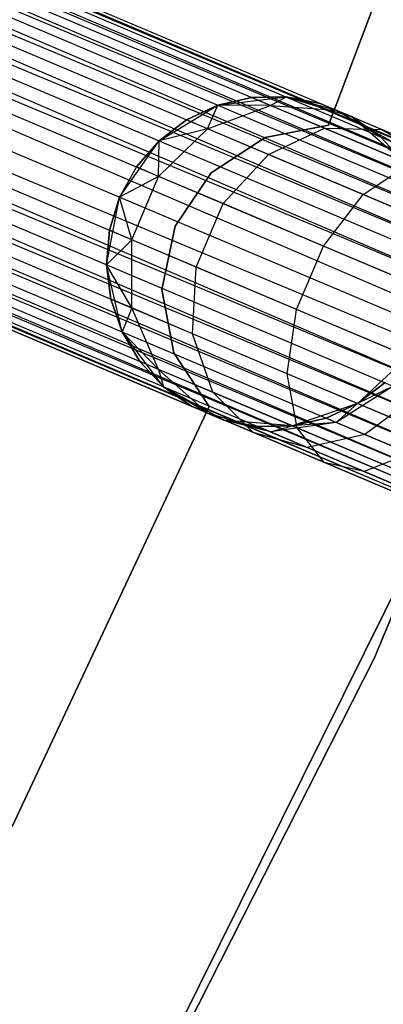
# Model space of a CAD drawing. Extents: x -102 to 102, y -101 to 102.
# Tile 353 of 481: x 54.18 to 56.38, y -28.05 to -22.1. Entities that reach past the tile are written whole.
import ezdxf

# ---------------------------------------------------------------- set-up
doc = ezdxf.new("R2010")
doc.units = 0
doc.header["$LTSCALE"] = 25.4
doc.layers.get('0').update_dxf_attribs({"linetype": 'CONTINUOUS'})

# ---------------------------------------------------------------- blocks, each defined once
blk = doc.blocks.new('NL2500011659_STL')
at = {"color": 0}
for p, q in [((40.2539, -15.9409, -7.3955), (74.6782, -30.5114, -7.3955)), ((40.2539, -15.9409, -7.6045), (74.6782, -30.5114, -7.3955)), ((74.6613, -30.5515, -7.809), (40.2539, -15.9409, -7.6045)), ((40.2539, -15.9409, -7.6045), (74.6782, -30.5114, -7.3955)), ((40.2539, -15.9409, -7.3955), (74.6782, -30.5114, -7.3955)), ((74.6613, -30.5515, -7.809), (40.2539, -15.9409, -7.6045)), ((74.6782, -30.5114, -7.3955), (40.2369, -15.9809, -7.191)), ((40.2369, -15.9809, -7.191), (74.6281, -30.6298, -7)), ((40.2369, -15.9809, -7.191), (74.6281, -30.6298, -7)), ((74.6782, -30.5114, -7.3955), (40.2369, -15.9809, -7.191)), ((40.2369, -15.9809, -7.809), (74.6613, -30.5515, -7.809)), ((40.2369, -15.9809, -7.809), (74.6613, -30.5515, -7.809)), ((40.2038, -16.0592, -7), (74.6281, -30.6298, -7)), ((40.2038, -16.0592, -7), (74.6281, -30.6298, -7)), ((74.5802, -30.7429, -8.1691), (40.2038, -16.0592, -8)), ((40.2038, -16.0592, -8), (74.6613, -30.5515, -7.809)), ((40.2038, -16.0592, -8), (74.6613, -30.5515, -7.809)), ((74.5802, -30.7429, -8.1691), (40.2038, -16.0592, -8)), ((74.6281, -30.6298, -7), (40.1559, -16.1724, -6.8309)), ((40.1559, -16.1724, -6.8309), (74.5197, -30.886, -6.691)), ((40.1559, -16.1724, -6.8309), (74.5197, -30.886, -6.691)), ((74.6281, -30.6298, -7), (40.1559, -16.1724, -6.8309)), ((40.1559, -16.1724, -8.1691), (74.5802, -30.7429, -8.1691)), ((40.1559, -16.1724, -8.1691), (74.5802, -30.7429, -8.1691)), ((40.0953, -16.3154, -6.691), (74.5197, -30.886, -6.691)), ((40.0953, -16.3154, -6.691), (74.5197, -30.886, -6.691)), ((74.4491, -31.0527, -8.4135), (40.0953, -16.3154, -8.309)), ((40.0953, -16.3154, -8.309), (74.5802, -30.7429, -8.1691)), ((40.0953, -16.3154, -8.309), (74.5802, -30.7429, -8.1691)), ((74.4491, -31.0527, -8.4135), (40.0953, -16.3154, -8.309)), ((74.5197, -30.886, -6.691), (40.0247, -16.4822, -6.5865)), ((40.0247, -16.4822, -6.5865), (74.3716, -31.2358, -6.5218)), ((40.0247, -16.4822, -6.5865), (74.3716, -31.2358, -6.5218)), ((74.5197, -30.886, -6.691), (40.0247, -16.4822, -6.5865)), ((40.0247, -16.4822, -8.4135), (74.4491, -31.0527, -8.4135)), ((40.0247, -16.4822, -8.4135), (74.4491, -31.0527, -8.4135)), ((39.9472, -16.6653, -6.5218), (74.3716, -31.2358, -6.5218)), ((39.9472, -16.6653, -6.5218), (74.3716, -31.2358, -6.5218)), ((39.9472, -16.6653, -8.4782), (74.2906, -31.4273, -8.5)), ((39.9472, -16.6653, -8.4782), (74.2906, -31.4273, -8.5)), ((39.9472, -16.6653, -8.4782), (74.4491, -31.0527, -8.4135)), ((39.9472, -16.6653, -8.4782), (74.4491, -31.0527, -8.4135)), ((39.8662, -16.8567, -6.5), (74.2906, -31.4273, -6.5)), ((39.8662, -16.8567, -6.5), (74.2906, -31.4273, -6.5)), ((39.8662, -16.8567, -8.5), (74.2906, -31.4273, -8.5)), ((39.8662, -16.8567, -8.5), (74.2906, -31.4273, -8.5)), ((74.132, -31.8019, -8.4135), (39.7852, -17.0482, -8.4782)), ((39.7852, -17.0482, -8.4782), (74.2906, -31.4273, -8.5)), ((74.132, -31.8019, -8.4135), (39.7852, -17.0482, -8.4782)), ((39.7852, -17.0482, -6.5218), (74.2095, -31.6188, -6.5218)), ((39.7852, -17.0482, -6.5218), (74.2095, -31.6188, -6.5218)), ((39.7852, -17.0482, -8.4782), (74.2906, -31.4273, -8.5)), ((39.7077, -17.2313, -8.4135), (74.132, -31.8019, -8.4135)), ((39.7077, -17.2313, -8.4135), (74.132, -31.8019, -8.4135)), ((74.2095, -31.6188, -6.5218), (39.7077, -17.2313, -6.5865)), ((39.7077, -17.2313, -6.5865), (74.0614, -31.9686, -6.691)), ((39.7077, -17.2313, -6.5865), (74.0614, -31.9686, -6.691)), ((74.2095, -31.6188, -6.5218), (39.7077, -17.2313, -6.5865)), ((74.0009, -32.1117, -8.1691), (39.6371, -17.398, -8.309)), ((39.6371, -17.398, -8.309), (74.132, -31.8019, -8.4135)), ((39.6371, -17.398, -8.309), (74.132, -31.8019, -8.4135)), ((74.0009, -32.1117, -8.1691), (39.6371, -17.398, -8.309)), ((39.6371, -17.398, -6.691), (74.0614, -31.9686, -6.691)), ((39.6371, -17.398, -6.691), (74.0614, -31.9686, -6.691)), ((39.5765, -17.5411, -8.1691), (74.0009, -32.1117, -8.1691)), ((39.5765, -17.5411, -8.1691), (74.0009, -32.1117, -8.1691)), ((74.0614, -31.9686, -6.691), (39.5765, -17.5411, -6.8309)), ((39.5765, -17.5411, -6.8309), (73.953, -32.2248, -7)), ((39.5765, -17.5411, -6.8309), (73.953, -32.2248, -7)), ((74.0614, -31.9686, -6.691), (39.5765, -17.5411, -6.8309)), ((73.9198, -32.3031, -7.809), (39.5286, -17.6543, -8)), ((39.5286, -17.6543, -8), (74.0009, -32.1117, -8.1691)), ((39.5286, -17.6543, -8), (74.0009, -32.1117, -8.1691)), ((73.9198, -32.3031, -7.809), (39.5286, -17.6543, -8)), ((39.5286, -17.6543, -7), (73.953, -32.2248, -7)), ((39.5286, -17.6543, -7), (73.953, -32.2248, -7)), ((73.9029, -32.3432, -7.3955), (39.4786, -17.7726, -7.6045)), ((39.4786, -17.7726, -7.3955), (73.9029, -32.3432, -7.3955)), ((73.9029, -32.3432, -7.3955), (39.4786, -17.7726, -7.6045)), ((39.4786, -17.7726, -7.6045), (73.9198, -32.3031, -7.809)), ((39.4786, -17.7726, -7.6045), (73.9198, -32.3031, -7.809)), ((39.4786, -17.7726, -7.3955), (73.9029, -32.3432, -7.3955)), ((39.4955, -17.7326, -7.809), (73.9198, -32.3031, -7.809)), ((39.4955, -17.7326, -7.809), (73.9198, -32.3031, -7.809)), ((73.953, -32.2248, -7), (39.4955, -17.7326, -7.191)), ((39.4955, -17.7326, -7.191), (73.9029, -32.3432, -7.3955)), ((39.4955, -17.7326, -7.191), (73.9029, -32.3432, -7.3955)), ((73.953, -32.2248, -7), (39.4955, -17.7326, -7.191)), ((57.0396, -20.1162, -312), (56.0466, -22.7367, -312)), ((56.0466, -22.7367, -314), (57.0396, -20.1162, -314)), ((56.0466, -22.7367, -314), (57.0396, -20.1162, -314)), ((57.0396, -20.1162, -312), (56.0466, -22.7367, -312)), ((58.1237, -21.6261, -308.5), (56.3222, -25.9589, -308.5)), ((56.3222, -25.9589, -318), (58.1237, -21.6261, -318)), ((56.3222, -25.9589, -318), (58.1237, -21.6261, -318)), ((58.1237, -21.6261, -308.5), (56.3222, -25.9589, -308.5)), ((55.3792, -22.6159, -314), (55.7919, -22.5648, -314)), ((55.3792, -22.6159, -314), (55.7919, -22.5648, -314)), ((55.5829, -22.5686, -309.5), (55.3792, -22.6159, -309.5)), ((55.3792, -22.6159, -314), (55.5829, -22.5686, -309.5)), ((55.5829, -22.5686, -309.5), (55.3792, -22.6159, -309.5)), ((55.3792, -22.6159, -314), (55.5829, -22.5686, -309.5)), ((55.7919, -22.5648, -309.5), (55.5829, -22.5686, -309.5)), ((55.5829, -22.5686, -309.5), (55.7919, -22.5648, -314)), ((55.5829, -22.5686, -309.5), (55.7919, -22.5648, -314)), ((55.7919, -22.5648, -309.5), (55.5829, -22.5686, -309.5)), ((55.6956, -22.6163, -308.7274), (55.5829, -22.5686, -309.5)), ((55.6956, -22.6163, -308.7274), (55.5829, -22.5686, -309.5)), ((55.6956, -22.6163, -308.7274), (55.7919, -22.5648, -309.5)), ((55.6956, -22.6163, -308.7274), (55.7919, -22.5648, -309.5)), ((55.7919, -22.5648, -314), (56.1897, -22.6859, -314)), ((56.092, -22.6446, -308.8497), (55.7919, -22.5648, -309.5)), ((56.092, -22.6446, -308.8497), (55.7919, -22.5648, -309.5)), ((55.9972, -22.6044, -309.5), (55.7919, -22.5648, -309.5)), ((55.7919, -22.5648, -314), (55.9972, -22.6044, -309.5)), ((55.7919, -22.5648, -314), (56.1897, -22.6859, -314)), ((55.7919, -22.5648, -309.5), (55.7919, -22.5648, -314)), ((55.7919, -22.5648, -309.5), (55.7919, -22.5648, -314)), ((55.9972, -22.6044, -309.5), (55.7919, -22.5648, -309.5)), ((55.7919, -22.5648, -314), (55.9972, -22.6044, -309.5)), ((56.092, -22.6446, -308.8497), (55.9972, -22.6044, -309.5)), ((55.9972, -22.6044, -309.5), (56.1897, -22.6859, -314)), ((56.092, -22.6446, -308.8497), (55.9972, -22.6044, -309.5)), ((55.9972, -22.6044, -309.5), (56.1897, -22.6859, -314)), ((55.023, -22.8304, -314), (55.3792, -22.6159, -314)), ((55.023, -22.8304, -314), (55.3792, -22.6159, -314)), ((55.3792, -22.6159, -309.5), (55.1899, -22.7044, -309.5)), ((55.1899, -22.7044, -309.5), (55.3792, -22.6159, -314)), ((55.1899, -22.7044, -309.5), (55.3792, -22.6159, -314)), ((55.3792, -22.6159, -309.5), (55.1899, -22.7044, -309.5)), ((55.3165, -22.758, -308.632), (55.3792, -22.6159, -309.5)), ((55.3165, -22.758, -308.632), (55.3792, -22.6159, -309.5)), ((55.3165, -22.758, -308.632), (55.6956, -22.6163, -308.7274)), ((55.3165, -22.758, -308.632), (55.6956, -22.6163, -308.7274)), ((55.6956, -22.6163, -308.7274), (55.3792, -22.6159, -309.5)), ((55.6956, -22.6163, -308.7274), (55.3792, -22.6159, -309.5)), ((55.3792, -22.6159, -309.5), (55.3792, -22.6159, -314)), ((55.3792, -22.6159, -309.5), (55.3792, -22.6159, -314)), ((55.6956, -22.6163, -308.7274), (56.092, -22.6446, -308.8497)), ((56.0226, -22.7547, -308.0305), (55.6956, -22.6163, -308.7274)), ((56.0226, -22.7547, -308.0305), (55.6956, -22.6163, -308.7274)), ((55.6956, -22.6163, -308.7274), (56.092, -22.6446, -308.8497)), ((56.3611, -22.8057, -309.5), (56.092, -22.6446, -308.8497)), ((56.092, -22.6446, -308.8497), (56.4373, -22.8379, -308.9774)), ((56.3611, -22.8057, -309.5), (56.092, -22.6446, -308.8497)), ((56.1897, -22.6859, -309.5), (56.092, -22.6446, -308.8497)), ((56.1897, -22.6859, -309.5), (56.092, -22.6446, -308.8497)), ((56.3673, -22.7611, -308.263), (56.092, -22.6446, -308.8497)), ((56.3673, -22.7611, -308.263), (56.092, -22.6446, -308.8497)), ((56.092, -22.6446, -308.8497), (56.4373, -22.8379, -308.9774)), ((55.1899, -22.7044, -309.5), (55.023, -22.8304, -309.5)), ((55.023, -22.8304, -314), (55.1899, -22.7044, -309.5)), ((55.1899, -22.7044, -309.5), (55.023, -22.8304, -309.5)), ((55.023, -22.8304, -314), (55.1899, -22.7044, -309.5)), ((55.3165, -22.758, -308.632), (55.1899, -22.7044, -309.5)), ((55.3165, -22.758, -308.632), (55.1899, -22.7044, -309.5)), ((56.1897, -22.6859, -314), (56.5038, -22.9584, -314)), ((56.3611, -22.8057, -309.5), (56.1897, -22.6859, -309.5)), ((56.1897, -22.6859, -309.5), (56.1897, -22.6859, -314)), ((56.1897, -22.6859, -314), (56.3611, -22.8057, -309.5)), ((56.1897, -22.6859, -314), (56.5038, -22.9584, -314)), ((56.1897, -22.6859, -309.5), (56.1897, -22.6859, -314)), ((56.3611, -22.8057, -309.5), (56.1897, -22.6859, -309.5)), ((56.1897, -22.6859, -314), (56.3611, -22.8057, -309.5)), ((55.0203, -23.0451, -308.5797), (55.3165, -22.758, -308.632)), ((55.0203, -23.0451, -308.5797), (55.3165, -22.758, -308.632)), ((55.3165, -22.758, -308.632), (55.023, -22.8304, -309.5)), ((55.3165, -22.758, -308.632), (55.023, -22.8304, -309.5)), ((55.6839, -22.9135, -307.8489), (55.3165, -22.758, -308.632)), ((55.6839, -22.9135, -307.8489), (55.3165, -22.758, -308.632)), ((56.0466, -22.7367, -312), (55.664, -22.8102, -312)), ((55.664, -22.8102, -314), (56.0466, -22.7367, -314)), ((55.664, -22.8102, -314), (56.0466, -22.7367, -314)), ((56.0466, -22.7367, -312), (55.664, -22.8102, -312)), ((55.6839, -22.9135, -307.8489), (56.0226, -22.7547, -308.0305)), ((55.6839, -22.9135, -307.8489), (56.0226, -22.7547, -308.0305)), ((56.0226, -22.7547, -308.0305), (56.3673, -22.7611, -308.263)), ((56.5319, -22.9703, -307.4774), (56.0226, -22.7547, -308.0305)), ((56.5319, -22.9703, -307.4774), (56.0226, -22.7547, -308.0305)), ((56.0226, -22.7547, -308.0305), (56.3673, -22.7611, -308.263)), ((56.0466, -22.7367, -312), (56.0466, -22.7367, -314)), ((56.0466, -22.7367, -312), (56.0466, -22.7367, -314)), ((56.3673, -22.7611, -308.263), (56.6585, -22.9315, -308.5061)), ((56.7961, -22.9426, -307.7974), (56.3673, -22.7611, -308.263)), ((56.7961, -22.9426, -307.7974), (56.3673, -22.7611, -308.263)), ((56.3673, -22.7611, -308.263), (56.6585, -22.9315, -308.5061)), ((54.7849, -23.1713, -314), (55.023, -22.8304, -314)), ((54.7849, -23.1713, -314), (55.023, -22.8304, -314)), ((55.023, -22.8304, -309.5), (54.886, -22.9883, -309.5)), ((54.886, -22.9883, -309.5), (55.023, -22.8304, -314)), ((54.886, -22.9883, -309.5), (55.023, -22.8304, -314)), ((55.023, -22.8304, -309.5), (54.886, -22.9883, -309.5)), ((55.0203, -23.0451, -308.5797), (55.023, -22.8304, -309.5)), ((55.0203, -23.0451, -308.5797), (55.023, -22.8304, -309.5)), ((55.023, -22.8304, -309.5), (55.023, -22.8304, -314)), ((55.023, -22.8304, -309.5), (55.023, -22.8304, -314)), ((55.664, -22.8102, -312), (55.3386, -23.0244, -312)), ((55.3386, -23.0244, -314), (55.664, -22.8102, -314)), ((55.3386, -23.0244, -314), (55.664, -22.8102, -314)), ((55.664, -22.8102, -312), (55.3386, -23.0244, -312)), ((55.664, -22.8102, -312), (55.664, -22.8102, -314)), ((55.664, -22.8102, -312), (55.664, -22.8102, -314)), ((56.5038, -22.9584, -309.5), (56.3611, -22.8057, -309.5)), ((56.3611, -22.8057, -309.5), (56.4373, -22.8379, -308.9774)), ((56.3611, -22.8057, -309.5), (56.4373, -22.8379, -308.9774)), ((56.3611, -22.8057, -309.5), (56.5038, -22.9584, -314)), ((56.3611, -22.8057, -309.5), (56.5038, -22.9584, -314)), ((56.5038, -22.9584, -309.5), (56.3611, -22.8057, -309.5)), ((55.4098, -23.21, -307.7495), (55.6839, -22.9135, -307.8489)), ((55.4098, -23.21, -307.7495), (55.6839, -22.9135, -307.8489)), ((56.2562, -23.1557, -307.2274), (55.6839, -22.9135, -307.8489)), ((56.2562, -23.1557, -307.2274), (55.6839, -22.9135, -307.8489)), ((54.886, -22.9883, -309.5), (54.7849, -23.1713, -309.5)), ((54.886, -22.9883, -309.5), (54.7849, -23.1713, -309.5)), ((54.886, -22.9883, -309.5), (54.7849, -23.1713, -314)), ((54.886, -22.9883, -309.5), (54.7849, -23.1713, -314)), ((55.0203, -23.0451, -308.5797), (54.886, -22.9883, -309.5)), ((55.0203, -23.0451, -308.5797), (54.886, -22.9883, -309.5)), ((55.3386, -23.0244, -312), (55.1196, -23.3466, -312)), ((55.1196, -23.3466, -314), (55.3386, -23.0244, -314)), ((55.1196, -23.3466, -314), (55.3386, -23.0244, -314)), ((55.3386, -23.0244, -312), (55.1196, -23.3466, -312)), ((55.3386, -23.0244, -312), (55.3386, -23.0244, -314)), ((55.3386, -23.0244, -312), (55.3386, -23.0244, -314)), ((56.2562, -23.1557, -307.2274), (56.5319, -22.9703, -307.4774)), ((56.2562, -23.1557, -307.2274), (56.5319, -22.9703, -307.4774)), ((55.0203, -23.0451, -308.5797), (54.7849, -23.1713, -309.5)), ((55.0203, -23.0451, -308.5797), (54.7849, -23.1713, -309.5)), ((54.8582, -23.4281, -308.5797), (55.0203, -23.0451, -308.5797)), ((54.8582, -23.4281, -308.5797), (55.0203, -23.0451, -308.5797)), ((55.4098, -23.21, -307.7495), (55.0203, -23.0451, -308.5797)), ((55.4098, -23.21, -307.7495), (55.0203, -23.0451, -308.5797)), ((54.706, -23.5795, -314), (54.7849, -23.1713, -314)), ((54.706, -23.5795, -314), (54.7849, -23.1713, -314)), ((54.7849, -23.1713, -309.5), (54.724, -23.3712, -309.5)), ((54.724, -23.3712, -309.5), (54.7849, -23.1713, -314)), ((54.7849, -23.1713, -309.5), (54.724, -23.3712, -309.5)), ((54.724, -23.3712, -309.5), (54.7849, -23.1713, -314)), ((54.8582, -23.4281, -308.5797), (54.7849, -23.1713, -309.5)), ((54.8582, -23.4281, -308.5797), (54.7849, -23.1713, -309.5)), ((54.7849, -23.1713, -309.5), (54.7849, -23.1713, -314)), ((54.7849, -23.1713, -309.5), (54.7849, -23.1713, -314)), ((56.0166, -23.4668, -307.0906), (56.2562, -23.1557, -307.2274)), ((56.0166, -23.4668, -307.0906), (56.2562, -23.1557, -307.2274)), ((56.9773, -23.461, -306.8285), (56.2562, -23.1557, -307.2274)), ((56.9773, -23.461, -306.8285), (56.2562, -23.1557, -307.2274)), ((55.2477, -23.5929, -307.7495), (55.4098, -23.21, -307.7495)), ((55.2477, -23.5929, -307.7495), (55.4098, -23.21, -307.7495)), ((56.0166, -23.4668, -307.0906), (55.4098, -23.21, -307.7495)), ((56.0166, -23.4668, -307.0906), (55.4098, -23.21, -307.7495)), ((54.724, -23.3712, -309.5), (54.706, -23.5795, -309.5)), ((54.706, -23.5795, -314), (54.724, -23.3712, -309.5)), ((54.724, -23.3712, -309.5), (54.706, -23.5795, -309.5)), ((54.706, -23.5795, -314), (54.724, -23.3712, -309.5)), ((54.8582, -23.4281, -308.5797), (54.724, -23.3712, -309.5)), ((54.8582, -23.4281, -308.5797), (54.724, -23.3712, -309.5)), ((55.1196, -23.3466, -312), (55.0405, -23.7281, -312)), ((55.0405, -23.7281, -314), (55.1196, -23.3466, -314)), ((55.0405, -23.7281, -314), (55.1196, -23.3466, -314)), ((55.1196, -23.3466, -312), (55.0405, -23.7281, -312)), ((55.1196, -23.3466, -312), (55.1196, -23.3466, -314)), ((55.1196, -23.3466, -312), (55.1196, -23.3466, -314)), ((54.8582, -23.4281, -308.5797), (54.706, -23.5795, -309.5)), ((54.8582, -23.4281, -308.5797), (54.706, -23.5795, -309.5)), ((54.8583, -23.8406, -308.632), (54.8582, -23.4281, -308.5797)), ((55.2477, -23.5929, -307.7495), (54.8582, -23.4281, -308.5797)), ((54.8583, -23.8406, -308.632), (54.8582, -23.4281, -308.5797)), ((55.2477, -23.5929, -307.7495), (54.8582, -23.4281, -308.5797)), ((55.8545, -23.8498, -307.0906), (56.0166, -23.4668, -307.0906)), ((55.8545, -23.8498, -307.0906), (56.0166, -23.4668, -307.0906)), ((56.7811, -23.7904, -306.6676), (56.0166, -23.4668, -307.0906)), ((56.7811, -23.7904, -306.6676), (56.0166, -23.4668, -307.0906)), ((54.7999, -23.9846, -314), (54.706, -23.5795, -314)), ((54.8583, -23.8406, -308.632), (54.706, -23.5795, -309.5)), ((54.706, -23.5795, -309.5), (54.7316, -23.787, -309.5)), ((54.8583, -23.8406, -308.632), (54.706, -23.5795, -309.5)), ((54.7316, -23.787, -309.5), (54.706, -23.5795, -314)), ((54.7999, -23.9846, -314), (54.706, -23.5795, -314)), ((54.7316, -23.787, -309.5), (54.706, -23.5795, -314)), ((54.706, -23.5795, -309.5), (54.7316, -23.787, -309.5)), ((54.706, -23.5795, -309.5), (54.706, -23.5795, -314)), ((54.706, -23.5795, -309.5), (54.706, -23.5795, -314)), ((55.2257, -23.9961, -307.8489), (55.2477, -23.5929, -307.7495)), ((55.2257, -23.9961, -307.8489), (55.2477, -23.5929, -307.7495)), ((55.8545, -23.8498, -307.0906), (55.2477, -23.5929, -307.7495)), ((55.8545, -23.8498, -307.0906), (55.2477, -23.5929, -307.7495)), ((55.0405, -23.7281, -312), (55.0405, -23.7281, -314)), ((55.0405, -23.7281, -312), (55.0405, -23.7281, -314)), ((55.0405, -23.7281, -312), (55.1131, -24.1109, -312)), ((55.1131, -24.1109, -314), (55.0405, -23.7281, -314)), ((55.1131, -24.1109, -314), (55.0405, -23.7281, -314)), ((55.0405, -23.7281, -312), (55.1131, -24.1109, -312)), ((54.8583, -23.8406, -308.632), (54.7316, -23.787, -309.5)), ((54.7316, -23.787, -309.5), (54.7999, -23.9846, -309.5)), ((54.8583, -23.8406, -308.632), (54.7316, -23.787, -309.5)), ((54.7999, -23.9846, -314), (54.7316, -23.787, -309.5)), ((54.7316, -23.787, -309.5), (54.7999, -23.9846, -309.5)), ((54.7999, -23.9846, -314), (54.7316, -23.787, -309.5)), ((54.8583, -23.8406, -308.632), (54.7999, -23.9846, -309.5)), ((54.8583, -23.8406, -308.632), (54.7999, -23.9846, -309.5)), ((55.0204, -24.2114, -308.7274), (54.8583, -23.8406, -308.632)), ((55.2257, -23.9961, -307.8489), (54.8583, -23.8406, -308.632)), ((55.0204, -24.2114, -308.7274), (54.8583, -23.8406, -308.632)), ((55.2257, -23.9961, -307.8489), (54.8583, -23.8406, -308.632)), ((55.798, -24.2383, -307.2274), (55.8545, -23.8498, -307.0906)), ((55.798, -24.2383, -307.2274), (55.8545, -23.8498, -307.0906)), ((56.619, -24.1734, -306.6676), (55.8545, -23.8498, -307.0906)), ((56.619, -24.1734, -306.6676), (55.8545, -23.8498, -307.0906)), ((55.0505, -24.3164, -314), (54.7999, -23.9846, -314)), ((55.0204, -24.2114, -308.7274), (54.7999, -23.9846, -309.5)), ((54.7999, -23.9846, -309.5), (54.9078, -24.1637, -309.5)), ((55.0204, -24.2114, -308.7274), (54.7999, -23.9846, -309.5)), ((54.9078, -24.1637, -309.5), (54.7999, -23.9846, -314)), ((55.0505, -24.3164, -314), (54.7999, -23.9846, -314)), ((54.9078, -24.1637, -309.5), (54.7999, -23.9846, -314)), ((54.7999, -23.9846, -309.5), (54.9078, -24.1637, -309.5)), ((54.7999, -23.9846, -309.5), (54.7999, -23.9846, -314)), ((54.7999, -23.9846, -309.5), (54.7999, -23.9846, -314)), ((55.3475, -24.3498, -308.0305), (55.2257, -23.9961, -307.8489)), ((55.798, -24.2383, -307.2274), (55.2257, -23.9961, -307.8489)), ((55.3475, -24.3498, -308.0305), (55.2257, -23.9961, -307.8489)), ((55.798, -24.2383, -307.2274), (55.2257, -23.9961, -307.8489)), ((55.1131, -24.1109, -312), (55.1131, -24.1109, -314)), ((55.1131, -24.1109, -312), (55.1131, -24.1109, -314)), ((55.1131, -24.1109, -312), (55.3265, -24.4368, -312)), ((55.3265, -24.4368, -314), (55.1131, -24.1109, -314)), ((55.3265, -24.4368, -314), (55.1131, -24.1109, -314)), ((55.1131, -24.1109, -312), (55.3265, -24.4368, -312)), ((56.5255, -24.1338, -314), (56.2217, -24.4177, -314)), ((56.5255, -24.1338, -314), (56.2217, -24.4177, -314)), ((55.0204, -24.2114, -308.7274), (54.9078, -24.1637, -309.5)), ((54.9078, -24.1637, -309.5), (55.0505, -24.3164, -309.5)), ((55.0204, -24.2114, -308.7274), (54.9078, -24.1637, -309.5)), ((55.0505, -24.3164, -314), (54.9078, -24.1637, -309.5)), ((54.9078, -24.1637, -309.5), (55.0505, -24.3164, -309.5)), ((55.0505, -24.3164, -314), (54.9078, -24.1637, -309.5)), ((55.3167, -24.4763, -308.8497), (55.0204, -24.2114, -308.7274)), ((55.0204, -24.2114, -308.7274), (55.0505, -24.3164, -309.5)), ((55.0204, -24.2114, -308.7274), (55.0505, -24.3164, -309.5)), ((55.3475, -24.3498, -308.0305), (55.0204, -24.2114, -308.7274)), ((55.3167, -24.4763, -308.8497), (55.0204, -24.2114, -308.7274)), ((55.3475, -24.3498, -308.0305), (55.0204, -24.2114, -308.7274)), ((55.8568, -24.5654, -307.4774), (55.798, -24.2383, -307.2274)), ((56.5191, -24.5436, -306.8285), (55.798, -24.2383, -307.2274)), ((55.8568, -24.5654, -307.4774), (55.798, -24.2383, -307.2274)), ((56.5191, -24.5436, -306.8285), (55.798, -24.2383, -307.2274)), ((55.4144, -24.5177, -314), (55.0505, -24.3164, -314)), ((55.3167, -24.4763, -308.8497), (55.0505, -24.3164, -309.5)), ((55.0505, -24.3164, -309.5), (55.2219, -24.4362, -309.5)), ((55.3167, -24.4763, -308.8497), (55.0505, -24.3164, -309.5)), ((55.2219, -24.4362, -309.5), (55.0505, -24.3164, -314)), ((55.4144, -24.5177, -314), (55.0505, -24.3164, -314)), ((55.2219, -24.4362, -309.5), (55.0505, -24.3164, -314)), ((55.0505, -24.3164, -309.5), (55.2219, -24.4362, -309.5)), ((55.0505, -24.3164, -309.5), (55.0505, -24.3164, -314)), ((55.0505, -24.3164, -309.5), (55.0505, -24.3164, -314)), ((56.4375, -24.3124, -309.1643), (56.0923, -24.5316, -309.0887)), ((56.4375, -24.3124, -309.1643), (56.0923, -24.5316, -309.0887)), ((56.2217, -24.4177, -309.5), (56.3885, -24.2917, -309.5)), ((56.3885, -24.2917, -309.5), (56.2217, -24.4177, -314)), ((56.3885, -24.2917, -309.5), (56.2217, -24.4177, -314)), ((56.2217, -24.4177, -309.5), (56.3885, -24.2917, -309.5)), ((56.4375, -24.3124, -309.1643), (56.2217, -24.4177, -309.5)), ((56.4375, -24.3124, -309.1643), (56.2217, -24.4177, -309.5)), ((55.592, -24.5928, -308.263), (55.3475, -24.3498, -308.0305)), ((55.8568, -24.5654, -307.4774), (55.3475, -24.3498, -308.0305)), ((55.592, -24.5928, -308.263), (55.3475, -24.3498, -308.0305)), ((55.8568, -24.5654, -307.4774), (55.3475, -24.3498, -308.0305)), ((56.5796, -24.3726, -308.8614), (56.2664, -24.6053, -308.7177)), ((56.5796, -24.3726, -308.8614), (56.2664, -24.6053, -308.7177)), ((55.3265, -24.4368, -312), (54.1352, -26.9733, -312)), ((54.1352, -26.9733, -314), (55.3265, -24.4368, -314)), ((54.1352, -26.9733, -314), (55.3265, -24.4368, -314)), ((55.3265, -24.4368, -312), (54.1352, -26.9733, -312)), ((55.3167, -24.4763, -308.8497), (55.2219, -24.4362, -309.5)), ((55.4144, -24.5177, -314), (55.2219, -24.4362, -309.5)), ((55.3167, -24.4763, -308.8497), (55.2219, -24.4362, -309.5)), ((55.4144, -24.5177, -314), (55.2219, -24.4362, -309.5)), ((55.3265, -24.4368, -312), (55.3265, -24.4368, -314)), ((55.3265, -24.4368, -312), (55.3265, -24.4368, -314)), ((56.2217, -24.4177, -314), (55.8287, -24.5535, -314)), ((56.2217, -24.4177, -314), (55.8287, -24.5535, -314)), ((56.0323, -24.5062, -309.5), (56.2217, -24.4177, -309.5)), ((56.2217, -24.4177, -314), (56.0323, -24.5062, -309.5)), ((56.0323, -24.5062, -309.5), (56.2217, -24.4177, -309.5)), ((56.2217, -24.4177, -314), (56.0323, -24.5062, -309.5)), ((56.0923, -24.5316, -309.0887), (56.2217, -24.4177, -309.5)), ((56.0923, -24.5316, -309.0887), (56.2217, -24.4177, -309.5)), ((56.2217, -24.4177, -309.5), (56.2217, -24.4177, -314)), ((56.2217, -24.4177, -309.5), (56.2217, -24.4177, -314)), ((55.6959, -24.5896, -308.9774), (55.3167, -24.4763, -308.8497)), ((55.3167, -24.4763, -308.8497), (55.4144, -24.5177, -309.5)), ((55.3167, -24.4763, -308.8497), (55.4144, -24.5177, -309.5)), ((55.592, -24.5928, -308.263), (55.3167, -24.4763, -308.8497)), ((55.6959, -24.5896, -308.9774), (55.3167, -24.4763, -308.8497)), ((55.592, -24.5928, -308.263), (55.3167, -24.4763, -308.8497)), ((55.8287, -24.5535, -309.5), (56.0323, -24.5062, -309.5)), ((56.0323, -24.5062, -309.5), (55.8287, -24.5535, -314)), ((56.0323, -24.5062, -309.5), (55.8287, -24.5535, -314)), ((55.8287, -24.5535, -309.5), (56.0323, -24.5062, -309.5)), ((56.0923, -24.5316, -309.0887), (56.0323, -24.5062, -309.5)), ((56.0923, -24.5316, -309.0887), (56.0323, -24.5062, -309.5)), ((55.8287, -24.5535, -314), (55.4144, -24.5177, -314)), ((55.6959, -24.5896, -308.9774), (55.4144, -24.5177, -309.5)), ((55.4144, -24.5177, -309.5), (55.6196, -24.5573, -309.5)), ((55.6959, -24.5896, -308.9774), (55.4144, -24.5177, -309.5)), ((55.4144, -24.5177, -309.5), (55.4144, -24.5177, -314)), ((55.6196, -24.5573, -309.5), (55.4144, -24.5177, -314)), ((55.8287, -24.5535, -314), (55.4144, -24.5177, -314)), ((55.6196, -24.5573, -309.5), (55.4144, -24.5177, -314)), ((55.4144, -24.5177, -309.5), (55.6196, -24.5573, -309.5)), ((55.4144, -24.5177, -309.5), (55.4144, -24.5177, -314)), ((55.6196, -24.5573, -309.5), (55.8287, -24.5535, -309.5)), ((55.8287, -24.5535, -314), (55.6196, -24.5573, -309.5)), ((55.6196, -24.5573, -309.5), (55.8287, -24.5535, -309.5)), ((55.8287, -24.5535, -314), (55.6196, -24.5573, -309.5)), ((55.6959, -24.5896, -308.9774), (55.6196, -24.5573, -309.5)), ((55.6959, -24.5896, -308.9774), (55.6196, -24.5573, -309.5)), ((56.0923, -24.5316, -309.0887), (55.6959, -24.5896, -308.9774)), ((56.0923, -24.5316, -309.0887), (55.6959, -24.5896, -308.9774)), ((55.6959, -24.5896, -308.9774), (55.8287, -24.5535, -309.5)), ((55.6959, -24.5896, -308.9774), (55.8287, -24.5535, -309.5)), ((56.0923, -24.5316, -309.0887), (55.8287, -24.5535, -309.5)), ((56.0923, -24.5316, -309.0887), (55.8287, -24.5535, -309.5)), ((55.8287, -24.5535, -309.5), (55.8287, -24.5535, -314)), ((55.8287, -24.5535, -309.5), (55.8287, -24.5535, -314)), ((56.0208, -24.7743, -307.7974), (55.8568, -24.5654, -307.4774)), ((56.4986, -24.837, -307.1223), (55.8568, -24.5654, -307.4774)), ((56.0208, -24.7743, -307.7974), (55.8568, -24.5654, -307.4774)), ((56.4986, -24.837, -307.1223), (55.8568, -24.5654, -307.4774)), ((56.2664, -24.6053, -308.7177), (56.0923, -24.5316, -309.0887)), ((56.2664, -24.6053, -308.7177), (56.0923, -24.5316, -309.0887)), ((55.9171, -24.6832, -308.5061), (55.592, -24.5928, -308.263)), ((56.0208, -24.7743, -307.7974), (55.592, -24.5928, -308.263)), ((55.9171, -24.6832, -308.5061), (55.592, -24.5928, -308.263)), ((56.0208, -24.7743, -307.7974), (55.592, -24.5928, -308.263)), ((55.9171, -24.6832, -308.5061), (55.6959, -24.5896, -308.9774)), ((55.9171, -24.6832, -308.5061), (55.6959, -24.5896, -308.9774)), ((56.2664, -24.6053, -308.7177), (55.9171, -24.6832, -308.5061)), ((56.2664, -24.6053, -308.7177), (55.9171, -24.6832, -308.5061)), ((56.5375, -24.7201, -308.4233), (56.2664, -24.6053, -308.7177)), ((56.5375, -24.7201, -308.4233), (56.2664, -24.6053, -308.7177)), ((56.2616, -24.829, -308.132), (55.9171, -24.6832, -308.5061)), ((56.2616, -24.829, -308.132), (55.9171, -24.6832, -308.5061)), ((56.5375, -24.7201, -308.4233), (56.2616, -24.829, -308.132)), ((56.5375, -24.7201, -308.4233), (56.2616, -24.829, -308.132)), ((56.2616, -24.829, -308.132), (56.0208, -24.7743, -307.7974)), ((56.561, -25.003, -307.4985), (56.0208, -24.7743, -307.7974)), ((56.2616, -24.829, -308.132), (56.0208, -24.7743, -307.7974)), ((56.561, -25.003, -307.4985), (56.0208, -24.7743, -307.7974)), ((56.6957, -25.0128, -307.8918), (56.2616, -24.829, -308.132)), ((56.6957, -25.0128, -307.8918), (56.2616, -24.829, -308.132)), ((54.4543, -29.5733, -316), (56.5116, -25.4224, -316)), ((56.5116, -25.4224, -315), (54.4543, -29.5733, -315)), ((54.4543, -29.5733, -316), (56.5116, -25.4224, -316)), ((56.5116, -25.4224, -315), (54.4543, -29.5733, -315)), ((56.3222, -25.9589, -308.5), (54.1982, -30.143, -308.5)), ((54.1982, -30.143, -318), (56.3222, -25.9589, -318)), ((54.1982, -30.143, -318), (56.3222, -25.9589, -318)), ((56.3222, -25.9589, -308.5), (54.1982, -30.143, -308.5)), ((56.3222, -25.9589, -318), (56.3222, -25.9589, -308.5)), ((56.3222, -25.9589, -318), (56.3222, -25.9589, -308.5))]:
    blk.add_line(p, q, dxfattribs=at)

msp = doc.modelspace()

# ---------------------------------------------------------------- block references
at = {"color": 0}
msp.add_blockref('NL2500011659_STL', (0, 0), dxfattribs=at)

doc.saveas('drawing.dxf')
